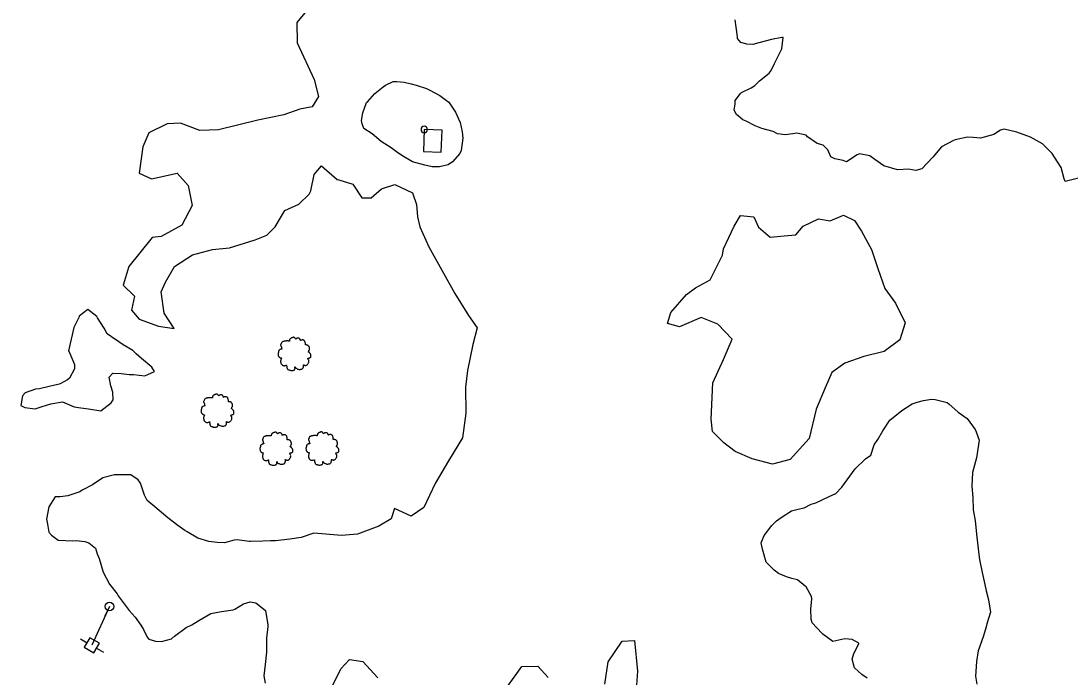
# Model space of a CAD drawing. Extents: x 2160437 to 2172832, y 205694 to 212444.
# Drawn here: x 2165301.7 to 2165786.1, y 209729.8 to 210032.9 of the extents above; entities that cross this region are included whole.
import ezdxf

# ---------------------------------------------------------------- set-up
doc = ezdxf.new("R2010")
doc.units = 0
for name, color, linetype in [('Default', 7, 'Continuous'), ('RD_EX_Bldg', 7, 'Continuous'), ('RD_EX_Road_Post', 7, 'Continuous'), ('RD_EX_UT', 7, 'Continuous'), ('RD_EX_UT_Guy', 7, 'Continuous'), ('RD_EX_VEG', 7, 'Continuous'), ('RD_EX_VEG_ShrubLine', 7, 'Continuous')]:
    doc.layers.add(name, color=color, linetype=linetype)

# ---------------------------------------------------------------- blocks, each defined once
blk = doc.blocks.new('POST')
at = {"layer": 'Default'}
for start, end in [(90, 270), (270, 90)]:
    blk.add_arc((0, 0), 0.0417, start, end, dxfattribs=at)
blk = doc.blocks.new('T2')
at = {"layer": 'RD_EX_VEG'}
for points in [[(0.05, 7.21), (-0.25, 7.24), (-0.57, 7.14), (-0.82, 7.04), (-1.05, 6.96), (-1.27, 6.86), (-1.57, 6.69), (-1.8, 6.49), (-1.92, 6.24), (-1.97, 6.01), (-2.02, 5.74), (-2.02, 5.56), (-2.15, 5.54), (-2.3, 5.56), (-2.55, 5.64), (-2.8, 5.64), (-3.05, 5.64), (-3.4, 5.61), (-3.75, 5.61), (-4.02, 5.56), (-4.35, 5.51), (-4.72, 5.39), (-5.07, 5.26), (-5.37, 5.01), (-5.62, 4.54), (-5.75, 4.19), (-5.9, 3.94), (-5.75, 3.49), (-5.57, 3.14), (-5.55, 2.94), (-5.47, 2.52), (-5.37, 2.29), (-5.25, 2.09), (-5.32, 2.07), (-5.7, 2.02), (-6, 1.92), (-6.42, 1.69), (-6.64, 1.47), (-6.74, 1.14), (-6.77, 0.79), (-6.87, 0.59), (-6.94, 0.32), (-6.97, 0.24), (-7.02, -0.08), (-6.92, -0.53), (-6.89, -0.88), (-6.77, -1.11), (-6.62, -1.28), (-6.44, -1.53), (-6.05, -1.76), (-5.72, -1.86), (-5.52, -1.88), (-5.7, -2.38), (-5.75, -2.73), (-5.87, -3.13), (-5.87, -3.21), (-5.92, -3.68), (-5.77, -4.01), (-5.7, -4.38), (-5.52, -4.61), (-5.25, -4.91), (-4.92, -5.13), (-4.42, -5.26), (-4.02, -5.23), (-3.45, -5.06), (-3.2, -4.98), (-3.22, -5.16), (-3.2, -5.53), (-3.2, -5.96), (-3.05, -6.28), (-2.95, -6.56), (-2.8, -6.81), (-2.47, -7.03), (-2.07, -7.11), (-1.65, -7.26), (-1.2, -7.33), (-0.7, -7.36), (-0.1, -7.21), (0.18, -7.08), (0.28, -6.91), (0.48, -6.53), (0.43, -6.31), (0.45, -5.71), (0.55, -5.88), (0.73, -6.23), (1.23, -6.53), (1.63, -6.71), (2.1, -6.86), (2.4, -6.93), (2.88, -6.86), (3.25, -6.78), (3.63, -6.66), (3.93, -6.38), (4.1, -6.11), (4.15, -5.83), (4.23, -5.46), (4.28, -5.28)], [(4.28, -5.28), (4.2, -5.11), (4.15, -4.86), (4.23, -4.88), (4.4, -4.93), (4.68, -5.06), (4.9, -5.13), (5.23, -5.11), (5.5, -5.01), (5.95, -4.73), (6.22, -4.26), (6.5, -3.86), (6.57, -3.53), (6.52, -3.31), (6.5, -2.81), (6.3, -2.56), (6.25, -2.43), (6.15, -2.03), (6.22, -1.98), (6.5, -1.93), (6.87, -1.81), (7.15, -1.68), (7.37, -1.51), (7.45, -1.28), (7.42, -0.88), (7.47, -0.48), (7.4, -0.33), (7.3, -0.18), (7.22, 0.02), (7.07, 0.17), (6.97, 0.32), (6.87, 0.42), (6.75, 0.57), (6.57, 0.69), (6.42, 0.74), (6.37, 0.89), (6.52, 1.09), (6.57, 1.19), (6.6, 1.42), (6.82, 1.77), (6.87, 2.17), (6.82, 2.59), (6.77, 2.87), (6.62, 3.14), (6.42, 3.39), (6.3, 3.56), (6.12, 3.69), (5.8, 3.81), (5.55, 3.86), (5.2, 3.86), (5, 3.91), (5.03, 3.96), (5.03, 4.11), (5.03, 4.39), (4.95, 4.84), (4.8, 5.34), (4.8, 5.36), (4.7, 5.61), (4.48, 5.81), (4.3, 5.91), (4.1, 6.04), (3.85, 6.06), (3.55, 6.06), (3.28, 6.01), (3.08, 5.91), (2.9, 5.79), (2.83, 5.94), (2.73, 6.24), (2.68, 6.39), (2.53, 6.56), (2.3, 6.76), (1.85, 6.89), (1.23, 6.81), (0.93, 6.61), (0.78, 6.44), (0.73, 6.56), (0.53, 6.76), (0.43, 6.94), (0.25, 7.06), (0.1, 7.16), (0, 7.21)]]:
    blk.add_spline(points, degree=3, dxfattribs=at)
blk = doc.blocks.new('PP')
at = {"layer": 'RD_EX_UT'}
for p, q in [((2.49, 2.51), (-2.51, 2.51)), ((-2.51, 2.51), (-2.51, -2.49)), ((2.49, -2.49), (2.49, 2.51)), ((-5.94, -0.05), (-2.47, -0.05)), ((-2.51, -2.49), (2.49, -2.49)), ((2.42, -0.05), (6.06, -0.05))]:
    blk.add_line(p, q, dxfattribs=at)

msp = doc.modelspace()

# ---------------------------------------------------------------- linework, layer by layer
at = {"layer": 'RD_EX_Bldg'}
msp.add_lwpolyline([(2165487.92, 209982.69), (2165487.51, 209972.56), (2165495.75, 209972.23), (2165496.16, 209982.35)], close=True, dxfattribs=at)
at = {"layer": 'RD_EX_UT'}
msp.add_line((2165342.57, 209762.44), (2165340.45, 209757.91), dxfattribs=at)
msp.add_circle((2165342.57, 209762.44), 2, dxfattribs=at)
at = {"layer": 'RD_EX_UT_Guy'}
msp.add_lwpolyline([(2165342.57, 209762.44), (2165334.44, 209744.47)], dxfattribs=at)
at = {"layer": 'RD_EX_VEG_ShrubLine'}
for points in [[(2165433.56, 210037.49), (2165429.05, 210032.18), (2165429.17, 210022.72), (2165437.16, 210005.87), (2165439.14, 209998.04), (2165436.18, 209993.12), (2165430.49, 209992.05), (2165423.13, 209989.5), (2165411.1, 209987.1), (2165392.97, 209982.56), (2165384.23, 209982.3), (2165375.34, 209985.65), (2165369.25, 209985.29), (2165360.73, 209981.22), (2165357.99, 209974.76), (2165356.23, 209962.54), (2165361.96, 209959.94), (2165373.88, 209962.62), (2165378.86, 209956.82), (2165380.78, 209947.64), (2165375.93, 209938.46), (2165366.41, 209933.34), (2165362.26, 209932.78), (2165351.55, 209919.43), (2165348.83, 209910.87), (2165354.1, 209905.72), (2165352.71, 209899.21), (2165356.23, 209895.13), (2165365.28, 209891.89), (2165372.42, 209890.82), (2165367.85, 209897.82), (2165366.42, 209907.69), (2165368.49, 209912.22), (2165372.52, 209919.42), (2165380.92, 209924.86), (2165390.18, 209927.23), (2165397.94, 209928.1), (2165409.81, 209931.77), (2165415.23, 209933.86), (2165419.02, 209937.81), (2165423.48, 209945.3), (2165429.94, 209948.25), (2165434.79, 209952.81), (2165435.62, 209954.42), (2165437.11, 209961.97), (2165440.48, 209965.93), (2165447.74, 209959.59), (2165448.48, 209959.5), (2165454.9, 209957.5), (2165459.02, 209951.11), (2165463.34, 209951.12), (2165468.12, 209955.29), (2165474.31, 209957.34), (2165482.5, 209953.52), (2165484.33, 209948.04), (2165484.86, 209942.35), (2165485.9, 209937.81), (2165489.99, 209928.51), (2165502.04, 209906.98), (2165508.27, 209896.85), (2165512.35, 209891.13), (2165510.4, 209883.46), (2165507.94, 209871.38), (2165506.95, 209863.64), (2165507.12, 209851.76), (2165505.56, 209840.27), (2165499.12, 209829.69), (2165492.94, 209819.26), (2165487.65, 209808.17), (2165481.93, 209804.08), (2165474.18, 209807.71), (2165472.69, 209802.92), (2165467.01, 209799.54), (2165457.1, 209795.85), (2165449.7, 209795.15), (2165436.86, 209796.31), (2165431.14, 209794.35), (2165425.91, 209793.5), (2165419.17, 209792.77), (2165416.87, 209792.71), (2165413.39, 209792.58), (2165407.76, 209792.44), (2165407.08, 209792.38), (2165401.5, 209793.18), (2165400.2, 209793.09), (2165395.65, 209791.88), (2165392.23, 209792.01), (2165388.39, 209792.4), (2165383.34, 209793.98), (2165383.34, 209793.98), (2165378.37, 209796.84), (2165377.31, 209797.43), (2165374.14, 209799.86), (2165369.58, 209803.37), (2165369.58, 209803.37), (2165363.56, 209808.44), (2165359.97, 209811.29), (2165358.8, 209813.79), (2165356.83, 209819.34), (2165355.78, 209820.88), (2165352.5, 209823.23), (2165345.98, 209823.25), (2165344.93, 209823.18), (2165339.54, 209821.85), (2165334.67, 209818.56), (2165334.67, 209818.56), (2165330.03, 209816.06), (2165328.96, 209815.4), (2165323.3, 209813.59), (2165319.87, 209813.02), (2165317.49, 209813.05), (2165314.54, 209808.43), (2165314.54, 209808.43), (2165313.45, 209802.74), (2165313.9, 209800.5), (2165314.64, 209796.76), (2165315.83, 209795.39), (2165318.95, 209793.11), (2165325.71, 209792.69), (2165327.25, 209792.91), (2165331.24, 209792.45), (2165332.99, 209791.8), (2165336.07, 209789.29), (2165336.96, 209786.68), (2165337.79, 209784.51), (2165339.6, 209778.32), (2165342.65, 209772.77), (2165346.08, 209768.2), (2165346.56, 209767.26), (2165350.29, 209762.43), (2165351.65, 209760.63), (2165354.42, 209757.43), (2165357.12, 209753.77), (2165358.21, 209751.79), (2165360, 209748.24), (2165360.75, 209747.25), (2165363.81, 209746.43), (2165366.52, 209746.19), (2165371.14, 209747.43), (2165372.63, 209748.63), (2165378.01, 209752.66), (2165380.65, 209754), (2165383.87, 209755.99), (2165389.38, 209759.24), (2165389.38, 209759.24), (2165394.32, 209760.11), (2165399.66, 209760.79), (2165400.46, 209761.1), (2165404.44, 209763.59), (2165407.48, 209764.52), (2165410.15, 209764.05), (2165414.56, 209760.6), (2165414.56, 209760.6), (2165415.69, 209753.98), (2165415.73, 209753.13), (2165415.1, 209747.77), (2165415.12, 209743.63), (2165415.03, 209741.27), (2165414.41, 209735.55), (2165414.41, 209735.55), (2165413.87, 209730.4), (2165414.42, 209727.04)], [(2165798.16, 209962.21), (2165783.89, 209958.64), (2165783.38, 209959.96), (2165782.03, 209965.1), (2165781.64, 209965.64), (2165777.79, 209971.71), (2165773.36, 209976.04), (2165773.36, 209976.04), (2165767.83, 209979.13), (2165761.59, 209981.45), (2165761.59, 209981.45), (2165755.66, 209982.82), (2165754, 209982.37), (2165750.94, 209980.37), (2165744.73, 209978.68), (2165741.34, 209979.01), (2165738.69, 209979.19), (2165733.13, 209977.93), (2165732.29, 209977.67), (2165726.7, 209974.7), (2165722.79, 209969.99), (2165722.79, 209969.99), (2165717.68, 209964.63), (2165714.86, 209963.79), (2165711.56, 209964.35), (2165706.44, 209964.08), (2165706.44, 209964.08), (2165700.19, 209965.95), (2165696.01, 209968.81), (2165693.7, 209970.56), (2165688.94, 209971.5), (2165687.88, 209970.97), (2165682.86, 209967.84), (2165681.35, 209968.33), (2165677.56, 209969.2), (2165675.58, 209970.08), (2165674.29, 209973.29), (2165672.15, 209975.42), (2165669.32, 209976.22), (2165664.83, 209979.4), (2165664.24, 209980.12), (2165660, 209981), (2165658.15, 209980.73), (2165654.57, 209980.24), (2165651.06, 209980.71), (2165649.07, 209981.77), (2165643.81, 209983.2), (2165640.7, 209984.4), (2165636.51, 209986.63), (2165634.96, 209987.22), (2165632.14, 209989.66), (2165631.01, 209991.62), (2165631.54, 209994.65), (2165631.44, 209996.06), (2165633.89, 209999.33), (2165634.39, 209999.83), (2165638.94, 210001.9), (2165640.6, 210002.98), (2165642.77, 210005.2), (2165647.25, 210008.74), (2165648.06, 210009.93), (2165649.62, 210013.24), (2165653.06, 210019.97), (2165653.06, 210019.97), (2165653.64, 210025.16), (2165653.05, 210025.25), (2165648.18, 210024.32), (2165642.46, 210022.69), (2165639.7, 210022), (2165636.84, 210022.1), (2165634.05, 210022.97), (2165632.59, 210024.8), (2165632.48, 210025.58), (2165631.87, 210029.94), (2165631.42, 210033.41)], [(2165692.44, 209729.24), (2165689.97, 209731.06), (2165686.64, 209734), (2165685.49, 209738.15), (2165686.34, 209740.67), (2165688.59, 209745.13), (2165688.58, 209745.5), (2165685.49, 209747.14), (2165682.09, 209747.47), (2165676.57, 209746.29), (2165676.57, 209746.29), (2165671.96, 209749.61), (2165671.42, 209750.03), (2165666.96, 209754.92), (2165666.52, 209756.57), (2165666.49, 209761.22), (2165666.84, 209765.88), (2165666.79, 209766.99), (2165664.27, 209771.56), (2165663.78, 209771.87), (2165660.19, 209774.65), (2165657.71, 209775.39), (2165655.15, 209776.16), (2165651.51, 209777.6), (2165649.47, 209779.14), (2165645.81, 209782.95), (2165645.81, 209782.95), (2165644.05, 209788.82), (2165643.5, 209791.88), (2165644.8, 209795.21), (2165648.46, 209799.76), (2165650.59, 209801.9), (2165652.79, 209803.56), (2165657.48, 209806.56), (2165661.16, 209807.47), (2165661.16, 209807.47), (2165663.4, 209808.02), (2165666.56, 209809.61), (2165668.76, 209810.27), (2165674.87, 209813.19), (2165677.96, 209814.63), (2165680.7, 209817.5), (2165686.82, 209825.96), (2165691.62, 209830.64), (2165694.19, 209832.31), (2165695.6, 209837.13), (2165697.42, 209839.59), (2165699.7, 209843.49), (2165702.85, 209848.54), (2165708.37, 209852.99), (2165713.14, 209855.96), (2165715.44, 209856.84), (2165718.46, 209857.5), (2165722.11, 209858.15), (2165723.76, 209857.96), (2165729.32, 209856.58), (2165730.13, 209855.95), (2165734.43, 209852.13), (2165738.58, 209849.19), (2165742.23, 209844.12), (2165742.79, 209843.14), (2165744.16, 209839.26), (2165742.97, 209831.07), (2165742.97, 209831.07), (2165741.08, 209824.37), (2165740.81, 209818.04), (2165740.81, 209818.04), (2165741.2, 209812.78), (2165741.37, 209807.25), (2165741.5, 209806.1), (2165742.24, 209802.05), (2165742.93, 209795.83), (2165742.93, 209795.83), (2165743.59, 209790.36), (2165743.99, 209786.37), (2165744.28, 209784.15), (2165745.48, 209778.07), (2165745.48, 209778.07), (2165746.82, 209772.49), (2165747.39, 209769.69), (2165748.4, 209765.42), (2165749.33, 209759.74), (2165749.33, 209759.74), (2165747.67, 209754.39), (2165747.33, 209753), (2165746.18, 209748.78), (2165744.34, 209743.6), (2165743.67, 209741.9), (2165742.89, 209737.07), (2165742.54, 209732.41), (2165742.46, 209730.18), (2165743.03, 209726.56)], [(2165571.35, 209726.58), (2165572.85, 209736.91), (2165579.34, 209746.39), (2165584.93, 209746.71), (2165586.36, 209732.54), (2165585.55, 209721.73)], [(2165445.27, 209725.21), (2165449.35, 209733.57), (2165453.39, 209737.95), (2165459.57, 209736.93), (2165466.52, 209729.48)], [(2165526.4, 209725.4), (2165533.04, 209734.62), (2165540.39, 209734.8), (2165545.09, 209729.63)]]:
    msp.add_lwpolyline(points, dxfattribs=at)
for points in [[(2165459.58, 209990.35), (2165461.25, 209995.19), (2165461.79, 209995.73), (2165465.06, 209999.31), (2165465.06, 209999.31), (2165468.98, 210002.49), (2165470.05, 210003.27), (2165473.5, 210004.85), (2165475.19, 210004.88), (2165478.59, 210004.57), (2165481.82, 210003.74), (2165484.13, 210003.14), (2165488.91, 210001.62), (2165490.14, 210001.01), (2165495.06, 209998.47), (2165497.6, 209996.63), (2165499.25, 209995.35), (2165502.27, 209990.66), (2165502.27, 209990.66), (2165504.47, 209985.91), (2165505.48, 209981.69), (2165505.71, 209978.71), (2165505.02, 209973.08), (2165504.32, 209971.65), (2165500.99, 209967.79), (2165498.93, 209966.38), (2165494.97, 209965.43), (2165491.54, 209965.52), (2165488.26, 209966.25), (2165482.46, 209967.75), (2165482.46, 209967.75), (2165477.51, 209970.78), (2165475.13, 209972.44), (2165472.57, 209974.23), (2165468.02, 209977.21), (2165468.02, 209977.21), (2165463.91, 209980.65), (2165460.09, 209983.12), (2165459.25, 209985.29), (2165458.99, 209986.84)], [(2165625.56, 209924.67), (2165626.06, 209927.63), (2165631.01, 209938.15), (2165633.98, 209943), (2165640.07, 209942.39), (2165642.22, 209937.62), (2165647.6, 209932.96), (2165655.85, 209933.74), (2165659.47, 209934.13), (2165662.9, 209938.15), (2165669.99, 209941.44), (2165675.35, 209940.61), (2165681.55, 209943.12), (2165686.56, 209940.71), (2165689.8, 209935.73), (2165694.39, 209927.24), (2165697.31, 209918.49), (2165700.56, 209909.23), (2165705.58, 209902.55), (2165709.9, 209893.45), (2165707.54, 209885.5), (2165700.35, 209880.16), (2165690.83, 209877.94), (2165682.09, 209874.83), (2165676.08, 209870.51), (2165673.02, 209863.42), (2165668.89, 209853.53), (2165665.57, 209839.93), (2165656.91, 209830.24), (2165648.68, 209828.08), (2165639.38, 209830.67), (2165631.42, 209834.03), (2165626.3, 209838.03), (2165620.97, 209843.22), (2165620.45, 209848.99), (2165621.22, 209865.64), (2165626.07, 209876.56), (2165630.14, 209885.93), (2165623.48, 209892.8), (2165615.75, 209895.87), (2165605.84, 209891.55), (2165600.16, 209893.08), (2165601.79, 209898.17), (2165608.95, 209906.52), (2165613.23, 209909.62), (2165619.87, 209913.3), (2165621.57, 209916.72)], [(2165326.13, 209891.2), (2165323.71, 209880.47), (2165323.9, 209880.08), (2165326.38, 209874.19), (2165326.47, 209872.23), (2165324.19, 209867.91), (2165323.13, 209867.12), (2165319.88, 209865.21), (2165318.76, 209864.98), (2165314.74, 209864.01), (2165310.25, 209862.94), (2165308.47, 209862.72), (2165303.62, 209861.09), (2165302.48, 209859.74), (2165301.71, 209855.17), (2165303.46, 209854.39), (2165308.27, 209853.75), (2165311.44, 209854.81), (2165315.45, 209856.02), (2165320.93, 209856.89), (2165320.93, 209856.89), (2165326.21, 209854.61), (2165329.37, 209854.17), (2165332.92, 209853.67), (2165338.51, 209852.75), (2165338.51, 209852.75), (2165343.39, 209856.46), (2165344.21, 209857.89), (2165344.11, 209861.47), (2165343.25, 209864.25), (2165342.44, 209868.38), (2165344.11, 209870.1), (2165347.98, 209870.06), (2165351.61, 209869.59), (2165353.72, 209869.62), (2165358.92, 209868.93), (2165358.92, 209868.93), (2165363.37, 209870.97), (2165362.15, 209872.95), (2165357.33, 209876.94), (2165354.87, 209879.11), (2165353.38, 209880.61), (2165348.9, 209883.2), (2165346.87, 209884.58), (2165343.47, 209886.92), (2165341.47, 209888.35), (2165340.07, 209891.01), (2165337.03, 209895.77), (2165336.66, 209896.42), (2165332.51, 209899.63), (2165332.51, 209899.63), (2165328.63, 209896.56), (2165328.5, 209896.26)]]:
    msp.add_lwpolyline(points, close=True, dxfattribs=at)

# ---------------------------------------------------------------- block references
at = {"layer": 'RD_EX_Road_Post', "xscale": 36, "yscale": 36}
msp.add_blockref('POST', (2165487.92, 209982.69), dxfattribs=at)
at = {"layer": 'RD_EX_UT', "xscale": 1.0199999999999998, "yscale": 1.02, "rotation": -30.098412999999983}
msp.add_blockref('PP', (2165334.44, 209744.47), dxfattribs=at)
at = {"layer": 'RD_EX_VEG', "xscale": 1.0499999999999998, "yscale": 1.0499999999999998}
for p in [(2165427.76, 209879.14), (2165392.21, 209852.92), (2165419.38, 209835.35), (2165440.64, 209835.44)]:
    msp.add_blockref('T2', p, dxfattribs=at)

doc.saveas('drawing.dxf')
